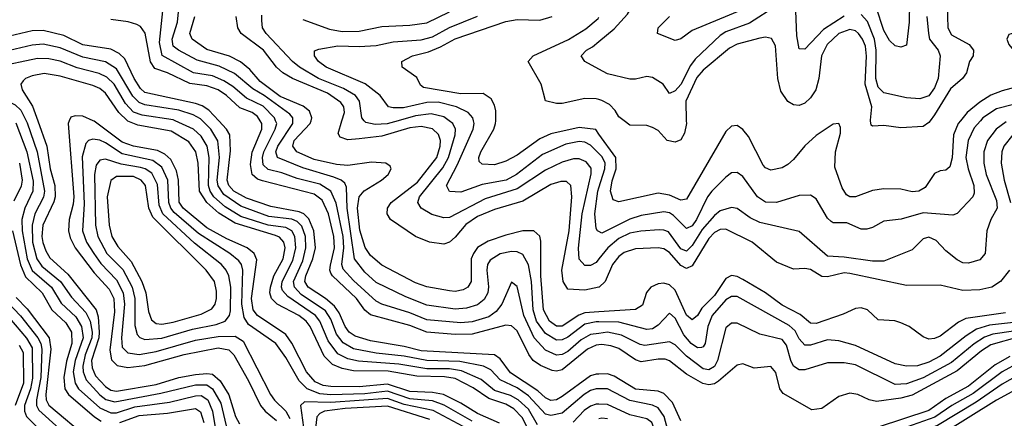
# Model space of a CAD drawing. Header units: inches. Extents: x 990535 to 1117859, y 769386 to 892122.
# Tile 536 of 656: x 1067946 to 1071437, y 828945 to 830359. Entities that reach past the tile are written whole.
import ezdxf

# ---------------------------------------------------------------- set-up
doc = ezdxf.new("R2010")
doc.units = ezdxf.units.IN
doc.header["$MEASUREMENT"] = 0
for name, color, linetype in [('B0862', 7, 'Continuous'), ('B0863', 7, 'Continuous'), ('B0872', 7, 'Continuous'), ('B0873', 7, 'Continuous')]:
    doc.layers.add(name, color=color, linetype=linetype)

msp = doc.modelspace()

# ---------------------------------------------------------------- linework, layer by layer
at = {"layer": 'B0862', "color": 5}
for points, elevation in [([(1067932.8, 829992.8), (1067972, 829890), (1067993.8, 829786.2), (1067992.4, 829750), (1067964.2, 829690), (1067953.9, 829650), (1067955.2, 829610), (1067972.7, 829510), (1067990, 829468.8), (1068059.4, 829410), (1068093.8, 829353.8), (1068144.9, 829304.9), (1068165.7, 829270), (1068171.6, 829230), (1068142.5, 829150), (1068135.6, 829110), (1068142.6, 829070), (1068155, 829050), (1068230, 828982.1), (1068270, 828964.6), (1068290, 828964.6), (1068354.1, 828985.9), (1068477.2, 829002.8), (1068570, 829025.3), (1068590, 829025.6), (1068613.7, 829010), (1068629.3, 828970), (1068644.5, 828884.5)], 3040), ([(1067969.7, 830000), (1067973.2, 829993.2), (1068008.2, 829890), (1068034.7, 829750), (1068030.5, 829729.5), (1068000.1, 829670), (1067990.2, 829630), (1067992, 829570), (1068007.2, 829510), (1068025, 829485), (1068090.5, 829430.5), (1068130, 829374.1), (1068180.6, 829320.6), (1068196.2, 829290), (1068203.6, 829250), (1068201.9, 829230), (1068178.2, 829170), (1068169.9, 829130), (1068171.5, 829110), (1068181.9, 829081.9), (1068230, 829027.7), (1068252.2, 829012.2), (1068283.6, 829003.6), (1068446.3, 829033.7), (1068570, 829063.6), (1068610, 829063.2), (1068630.3, 829050), (1068658.9, 828998.9), (1068678.3, 828918.3)], 3060), ([(1068010.7, 830000), (1068042.7, 829910), (1068054.3, 829830), (1068070.7, 829770), (1068071.8, 829730), (1068067, 829713), (1068028.3, 829630), (1068024.8, 829590), (1068028, 829568), (1068038.4, 829538.4), (1068053.7, 829513.7), (1068116.5, 829456.5), (1068217.8, 829330), (1068225.1, 829305.1), (1068228.6, 829250), (1068226.3, 829230), (1068201.4, 829150), (1068203.7, 829123.8), (1068215.3, 829095.3), (1068250, 829057.6), (1068270, 829045.1), (1068290, 829040.9), (1068430, 829065.1), (1068510, 829089.7), (1068570, 829100.7), (1068610, 829104.2), (1068630, 829101.1), (1068657.6, 829077.6), (1068687.9, 829027.9), (1068711.4, 828951.4), (1068725.3, 828925.3)], 3080), ([(1068122.2, 830000), (1068118.3, 829990), (1068138.4, 829730), (1068136.2, 829703.8), (1068122.1, 829650), (1068119.3, 829610), (1068125.1, 829585.1), (1068142.8, 829550), (1068210, 829461.2), (1068263.2, 829403.2), (1068280.1, 829370), (1068282.9, 829322.9), (1068266.3, 829186.3), (1068272, 829152), (1068292, 829132), (1068330, 829124.8), (1068390, 829132.6), (1068530, 829171.6), (1068650, 829194.8), (1068687.7, 829187.7), (1068705.8, 829170), (1068757.9, 829077.9), (1068800.2, 828990), (1068816.7, 828970), (1068857.3, 828937.3)], 3120), ([(1069647.7, 828927.7), (1069570, 828961.6), (1069510, 828999.2), (1069449.4, 829029.4), (1069410, 829037.1), (1069330, 829040.3), (1069250, 829065.7), (1069150, 829056.5), (1069050, 829057.7), (1069021.8, 829061.8), (1068994.3, 829074.3), (1068963, 829110), (1068911.4, 829211.4), (1068890, 829242.2), (1068790, 829309.7), (1068774, 829330), (1068767.9, 829370), (1068786.5, 829506.5), (1068778, 829530), (1068752.9, 829550), (1068680.9, 829580.9), (1068610, 829620.2), (1068525.7, 829690), (1068511.5, 829711.5), (1068509, 829789), (1068502.8, 829822.8), (1068482.2, 829862.2), (1068461.1, 829881.1), (1068434.5, 829894.5), (1068350, 829910.2), (1068310, 829924.2), (1068210, 829998.4), (1068206.3, 830000)], 3120), ([(1069757.1, 828890), (1069728.3, 828948.3), (1069698.3, 828978.3), (1069670, 828995.1), (1069610, 829015.2), (1069553.5, 829053.5), (1069490, 829086.3), (1069452.5, 829092.5), (1069354.8, 829094.8), (1069252.5, 829112.5), (1069130, 829113.8), (1069090, 829121.8), (1069055.5, 829135.5), (1069025.5, 829165.5), (1068976.1, 829270), (1068962.4, 829290), (1068935.4, 829310), (1068859.6, 829350), (1068839, 829370), (1068833.7, 829390), (1068835.7, 829410), (1068847.8, 829450), (1068880, 829510), (1068887.5, 829550), (1068883.1, 829570), (1068867.6, 829587.6), (1068853.8, 829593.8), (1068710, 829636.9), (1068652, 829672), (1068610.2, 829710.2), (1068584.2, 829750), (1068579.3, 829850), (1068571.1, 829890), (1068545.7, 829925.7), (1068482.9, 829962.9), (1068365, 829985), (1068330, 829998.7), (1068328.7, 830000)], 3080), ([(1069781.7, 828921.7), (1069750, 828977.4), (1069713.2, 829010), (1069685.9, 829025.9), (1069630, 829043.8), (1069582.2, 829082.2), (1069513.1, 829113.1), (1069470, 829120.8), (1069390, 829120.3), (1069290, 829137), (1069147.8, 829147.8), (1069110, 829155.5), (1069074, 829174), (1069039.7, 829219.7), (1069010.6, 829290), (1068995.1, 829310), (1068897, 829377), (1068877.8, 829397.8), (1068874, 829410), (1068877, 829430), (1068915.1, 829504.9), (1068925.9, 829550), (1068922.1, 829590), (1068910.7, 829610), (1068890, 829621.2), (1068826.9, 829630), (1068730, 829660.9), (1068674.6, 829694.6), (1068634.8, 829730), (1068622, 829750), (1068616.1, 829770), (1068617.6, 829870), (1068610.8, 829910), (1068590, 829945.1), (1068562.4, 829970), (1068497.8, 830000)], 3060), ([(1070000, 829049.8), (1069990, 829049.9), (1069970, 829043.2), (1069947.6, 829030), (1069870, 828963.6), (1069830, 828955.1), (1069810, 828959.7), (1069750, 829025), (1069710, 829052.5), (1069650, 829081.7), (1069616.8, 829116.8), (1069590.6, 829130), (1069506.3, 829146.3), (1069390, 829150.6), (1069310, 829164.9), (1069210, 829175.5), (1069130, 829191.8), (1069093, 829213), (1069070, 829243.5), (1069050, 829297.1), (1069030, 829326.4), (1068944.6, 829384.6), (1068920.6, 829410), (1068917, 829430), (1068950, 829504), (1068961, 829550), (1068959.5, 829590), (1068946.2, 829626.2), (1068930, 829642.8), (1068911.4, 829651.4), (1068830, 829660.6), (1068730, 829697), (1068670, 829739.2), (1068649.9, 829769.9), (1068647, 829790), (1068655.1, 829870), (1068648.6, 829928.6), (1068624.1, 829970), (1068594.1, 830000)], 3040), ([(1070000, 829102), (1069990, 829101.9), (1069970, 829095.1), (1069870, 829022.1), (1069850, 829010.2), (1069830, 829007.8), (1069810, 829017.1), (1069783, 829043), (1069686.4, 829106.4), (1069650, 829156.2), (1069630, 829170.5), (1069370, 829183.9), (1069310, 829199.3), (1069190, 829219.8), (1069136.2, 829236.2), (1069114.6, 829250), (1069100, 829270), (1069079.5, 829319.5), (1069062.6, 829342.6), (1069030.2, 829369.8), (1068968.8, 829410), (1068957.6, 829430), (1068961, 829450), (1068985.8, 829510), (1068994.8, 829550), (1068988.6, 829610), (1068971.8, 829651.8), (1068953.3, 829670), (1068937.7, 829677.7), (1068836.5, 829696.5), (1068750, 829726.2), (1068705.7, 829750), (1068688.3, 829770), (1068681.8, 829790), (1068693.2, 829893.2), (1068691.3, 829950), (1068680.1, 829970), (1068652.2, 830000)], 3020), ([(1070000, 829205.3), (1069990, 829204), (1069958.9, 829190), (1069870, 829117.4), (1069850, 829112.4), (1069834, 829114), (1069792.5, 829132.5), (1069767.3, 829150), (1069751.4, 829171.4), (1069710, 829255), (1069690, 829272.7), (1069670, 829275.7), (1069550, 829243.4), (1069490, 829242.5), (1069390, 829251), (1069330, 829274.1), (1069190, 829312), (1069170, 829328.5), (1069140.2, 829370), (1069054.9, 829450), (1069050, 829459.3), (1069046, 829470), (1069048, 829488), (1069062.4, 829550), (1069060.3, 829590), (1069040.9, 829670), (1069018.3, 829718.3), (1068990, 829740.3), (1068807, 829787), (1068790, 829793.4), (1068770.8, 829810), (1068765, 829845), (1068771, 829889), (1068804.2, 829970), (1068805, 829990), (1068799.1, 830000)], 2980), ([(1070000, 829246.2), (1069970, 829242.4), (1069936.9, 829223.1), (1069890, 829182), (1069870, 829171.5), (1069850, 829169.4), (1069810, 829186.7), (1069770, 829230.7), (1069733.7, 829310), (1069710, 829412.6), (1069690, 829428.3), (1069656.2, 829350), (1069636.1, 829323.9), (1069610, 829304.7), (1069550, 829286.7), (1069510, 829283.4), (1069390, 829294.6), (1069330, 829319.2), (1069230, 829349.4), (1069210, 829360.6), (1069130, 829433.7), (1069093.7, 829473.7), (1069088.3, 829490), (1069095.5, 829550), (1069092.7, 829590), (1069068.1, 829708.1), (1069049.9, 829750), (1069010, 829775.6), (1068930, 829794.9), (1068875.7, 829815.7), (1068827.2, 829827.2), (1068810, 829844.2), (1068807.3, 829870), (1068811.6, 829890), (1068852.4, 829970), (1068857.7, 829990), (1068853.8, 830000)], 2960), ([(1070000, 829287.1), (1069990, 829287.2), (1069950, 829278.7), (1069890, 829233.3), (1069870, 829222.9), (1069850, 829222.2), (1069810, 829246.2), (1069779.1, 829290), (1069766.9, 829330), (1069761.2, 829430), (1069750, 829489.8), (1069730, 829526.4), (1069710, 829535.6), (1069690, 829536.6), (1069650, 829528.7), (1069614, 829506), (1069605.3, 829490), (1069603, 829470), (1069608.5, 829411.5), (1069605.7, 829390), (1069593.5, 829366.5), (1069570, 829347.9), (1069530, 829335), (1069490, 829332.5), (1069390, 829346.8), (1069315.5, 829375.5), (1069210, 829426.7), (1069170, 829463.5), (1069133.2, 829510), (1069107.9, 829690), (1069105.1, 829765.1), (1069098.6, 829778.6), (1069085.5, 829790), (1069060.6, 829800.6), (1068950, 829832.7), (1068860.5, 829870), (1068854.9, 829890), (1068861.2, 829910), (1068914.2, 829990), (1068914.3, 830000)], 2940), ([(1070000, 829322.6), (1069950, 829319.5), (1069929.1, 829310.9), (1069870, 829271.9), (1069850, 829272.2), (1069825.1, 829290), (1069803.7, 829330), (1069794, 829450), (1069793.6, 829573.6), (1069790, 829590.7), (1069769.5, 829609.5), (1069730, 829609.3), (1069670, 829594.7), (1069606.7, 829573.3), (1069570, 829550.3), (1069554.8, 829530), (1069547.1, 829510), (1069546.5, 829430), (1069534.6, 829410), (1069519.1, 829400.9), (1069490, 829395.1), (1069470, 829397), (1069390, 829411), (1069350, 829425.4), (1069230, 829488), (1069190, 829521.8), (1069171.2, 829551.2), (1069151.8, 829611.8), (1069143.7, 829690), (1069150.4, 829730), (1069168, 829752), (1069229.4, 829790), (1069252.3, 829810), (1069263, 829830), (1069259.4, 829839.4), (1069244.5, 829850), (1069193.9, 829853.9), (1069110, 829841.8), (1069070, 829844.7), (1068990, 829862.8), (1068928.5, 829890), (1068914.5, 829910), (1068919.9, 829930), (1068976.4, 829990), (1068979.5, 830000)], 2920), ([(1070000, 829409.9), (1069950, 829400), (1069890, 829402.9), (1069873.1, 829430), (1069868.2, 829470), (1069894.5, 829610), (1069904.4, 829730), (1069900.9, 829770), (1069884.5, 829784.5), (1069864.9, 829784.9), (1069830, 829774.3), (1069730, 829715.4), (1069630, 829686), (1069570, 829661), (1069527.7, 829632.3), (1069490, 829587.1), (1069470, 829569.9), (1069450, 829562.8), (1069399.7, 829570), (1069350, 829589.9), (1069261.3, 829650), (1069249.4, 829670), (1069249.9, 829689.9), (1069263.3, 829710), (1069357.1, 829782.9), (1069425.2, 829870), (1069437.4, 829910), (1069438.1, 829930), (1069431.5, 829951.5), (1069410, 829971.1), (1069370, 829979.7), (1069330, 829975.1), (1069230, 829946.1), (1069150, 829935.6), (1069110, 829933), (1069082.2, 829942.2), (1069075.2, 829955.2), (1069088.6, 830000)], 2880), ([(1069287.8, 830000), (1069249, 829989), (1069206.7, 829986.7), (1069173.4, 829993.4), (1069167.8, 830000)], 2860), ([(1070000, 829510.3), (1069990, 829497.9), (1069970, 829486.7), (1069950, 829486.9), (1069929.6, 829509.6), (1069928.1, 829548.1), (1069940.6, 829670), (1069971.9, 829811.9), (1069972.2, 829832.2), (1069955, 829855), (1069930, 829864.6), (1069910, 829864.6), (1069870, 829853.9), (1069810, 829824.9), (1069710, 829758.9), (1069596.9, 829723.1), (1069470, 829656.7), (1069450, 829656.1), (1069407.8, 829667.8), (1069369.9, 829690), (1069357.5, 829710), (1069363.9, 829730), (1069446.3, 829833.7), (1069466.9, 829870), (1069490.8, 829950), (1069490.9, 829970), (1069482.1, 829990), (1069468.4, 830000)], 2860), ([(1070000, 829883.5), (1069970, 829913.7), (1069950, 829923.8), (1069930, 829926.1), (1069883.2, 829916.8), (1069799.9, 829880.1), (1069707.8, 829810), (1069671.4, 829790), (1069586.2, 829773.8), (1069510, 829746.6), (1069470, 829749.4), (1069459.2, 829770), (1069497.9, 829842.1), (1069554.4, 829970), (1069557.1, 829990), (1069554.8, 830000)], 2840), ([(1070000, 829953.1), (1069988.8, 829968.8), (1069930, 829976.4), (1069830, 829953.8), (1069790, 829935.5), (1069710, 829877.9), (1069670, 829856.4), (1069630, 829843.7), (1069586.3, 829846.3), (1069575.9, 829855.9), (1069574.3, 829870), (1069581.4, 829890), (1069627.1, 829970), (1069633.7, 829990), (1069634, 830000)], 2820), ([(1069550, 828934.9), (1069451.2, 828991.2), (1069410, 829007.2), (1069330, 829014), (1069250, 829041.7), (1069170, 829032), (1069050, 829027.9), (1069010, 829032.3), (1068965.2, 829050), (1068937.6, 829077.6), (1068890, 829160.4), (1068853.9, 829210), (1068757.6, 829277.6), (1068742.1, 829302.1), (1068733.3, 829350), (1068737.2, 829470), (1068732.3, 829490), (1068723.4, 829503.4), (1068691.2, 829530), (1068580.2, 829600.2), (1068494.4, 829674.4), (1068481.6, 829690), (1068475.4, 829710), (1068471.3, 829790), (1068450, 829835.8), (1068418.8, 829858.8), (1068310, 829883), (1068250, 829921.6), (1068230, 829931), (1068205.5, 829934.5), (1068190, 829930.4), (1068180.9, 829919.1), (1068167.4, 829872.6), (1068174.8, 829705.2), (1068169.1, 829610), (1068183.7, 829570), (1068208.6, 829530), (1068234.5, 829494.5), (1068290, 829435.5), (1068313.1, 829390), (1068318.3, 829350), (1068306.8, 829230), (1068310, 829197.5), (1068330, 829177.3), (1068370, 829171.8), (1068430, 829182.3), (1068570, 829222.3), (1068650, 829234.9), (1068710, 829236.4), (1068738.5, 829218.5), (1068835.6, 829030), (1068849.7, 829009.7), (1068889.9, 828969.9), (1068904.3, 828944.3)], 3140), ([(1067945.8, 829850), (1067954.9, 829790), (1067951.9, 829768.1), (1067925, 829715)], 3020), ([(1070000, 829607.2), (1069995, 829610), (1069990, 829618.3), (1069985.3, 829670), (1069996.3, 829750), (1070000, 829761.8)], 2840), ([(1067921.1, 829610), (1067949.6, 829489.6), (1067966.6, 829446.6), (1068025.8, 829390), (1068059.9, 829330), (1068110, 829284.1), (1068130.5, 829250), (1068131.5, 829210), (1068111.8, 829148.2), (1068102.4, 829090), (1068106.2, 829050), (1068119.9, 829030), (1068211.7, 828950), (1068235, 828935)], 3020), ([(1067880.2, 829380.2), (1067948.9, 829308.9), (1068011, 829230), (1068021, 829210), (1068024.4, 829190), (1068021.2, 829090), (1068005.3, 829010), (1068006.1, 828990), (1068014.2, 828974.2), (1068170, 828833.8)], 2960), ([(1067933.4, 829373.4), (1067973.2, 829333.2), (1068050.4, 829230), (1068056.8, 829190), (1068038.7, 829030), (1068040.5, 829010), (1068050, 828992.1), (1068190, 828873.8)], 2980), ([(1067910, 829300), (1067970, 829229.2), (1067990, 829194.7), (1067992.2, 829087.8), (1067984.4, 829050), (1067963.4, 828990), (1067963.7, 828970), (1067971, 828951), (1068132.2, 828792.2)], 2940), ([(1067944.7, 829204.7), (1067958.2, 829178.2), (1067960.3, 829070), (1067929.9, 828990.1)], 2920), ([(1069590, 828878), (1069412.6, 828972.6), (1069310, 828993.7), (1069250, 829015.7), (1069050, 829001.3), (1068956.4, 829003.6), (1068942, 828990), (1068952.9, 828912.9)], 3160), ([(1070000, 828995.4), (1069990, 828995.6), (1069970, 828987.7), (1069947.8, 828972.2), (1069908.7, 828931.3)], 3060), ([(1068301.2, 828930), (1068370, 828954.9), (1068470, 828963), (1068570, 828979.3), (1068587.4, 828967.4), (1068599.2, 828930)], 3020), ([(1069400.8, 828940.8), (1069250, 828987.7), (1069099.7, 828980.3), (1069026.7, 828970), (1069010, 828961.9), (1068999.5, 828950), (1068989.8, 828869.8)], 3180)]:
    msp.add_lwpolyline(points, dxfattribs=dict(at, elevation=elevation))
for points, elevation in [([(1068250, 829864.2), (1068230, 829860.9), (1068216.9, 829843.1), (1068212, 829810), (1068215.3, 829630), (1068222.8, 829590), (1068255.4, 829530), (1068312.5, 829472.5), (1068345.3, 829410), (1068355, 829370), (1068354, 829274), (1068362.7, 829242.7), (1068371.7, 829231.7), (1068390, 829224.6), (1068450, 829229), (1068558.4, 829261.6), (1068642.5, 829277.5), (1068674.4, 829290), (1068690.6, 829309.4), (1068693.7, 829326.3), (1068694.4, 829410), (1068688.2, 829450), (1068678.9, 829470), (1068662, 829490), (1068566, 829566), (1068453.8, 829670), (1068441, 829701), (1068434.7, 829774.7), (1068414.6, 829814.6), (1068391.2, 829830), (1068374.9, 829834.9), (1068306.5, 829846.5)], 3160), ([(1068350, 829802.6), (1068290, 829802.6), (1068270, 829788.2), (1068256.6, 829730), (1068263.6, 829630), (1068272.7, 829590), (1068293.8, 829553.8), (1068341.6, 829501.6), (1068379, 829430), (1068393.5, 829390), (1068403.4, 829323.4), (1068413.7, 829293.7), (1068430, 829281.2), (1068450, 829278.5), (1068490, 829286.1), (1068590, 829313.8), (1068627.1, 829332.9), (1068639.2, 829350), (1068644.4, 829370), (1068644.5, 829395.5), (1068636.4, 829430), (1068608, 829470), (1068418, 829658), (1068404.3, 829690), (1068391.9, 829770), (1068377.5, 829790)], 3180)]:
    msp.add_lwpolyline(points, close=True, dxfattribs=dict(at, elevation=elevation))
at = {"layer": 'B0863', "color": 5}
for points, elevation in [([(1068853.8, 830000), (1068849.9, 830010), (1068810, 830051.7), (1068750, 830080.4), (1068701.7, 830121.7), (1068670, 830141.9), (1068630, 830159.1), (1068562.8, 830170), (1068451, 830231), (1068442.5, 830277.5), (1068453.4, 830390)], 2960), ([(1068914.3, 830000), (1068914.5, 830010), (1068903.6, 830023.6), (1068812.8, 830090), (1068772.9, 830112.9), (1068708, 830168), (1068653.8, 830193.8), (1068575.1, 830215.1), (1068508.9, 830250), (1068490, 830264.7), (1068486.5, 830290), (1068505.8, 830350), (1068511.3, 830410)], 2940), ([(1068950, 830359.2), (1069044.6, 830324.6), (1069090, 830316.9), (1069150, 830318.2), (1069230, 830334.8), (1069330, 830339.4), (1069390, 830347.9), (1069470, 830386.4)], 2860), ([(1068594.1, 830000), (1068587, 830007), (1068561.1, 830021.1), (1068510, 830037.8), (1068390, 830057.2), (1068370, 830064.8), (1068347.5, 830087.5), (1068290, 830184.5), (1068250, 830209.4), (1068170, 830225.7), (1068090, 830258.4), (1068030, 830271.4), (1067990, 830268.7), (1067910, 830249), (1067870, 830251.1), (1067842, 830262), (1067750, 830316.5), (1067648.4, 830348.4), (1067622.9, 830362.9)], 3040), ([(1068652.2, 830000), (1068617.4, 830037.4), (1068593.2, 830053.2), (1068570, 830060.8), (1068390, 830100.4), (1068374.6, 830114.6), (1068352.4, 830150), (1068319.5, 830219.5), (1068298.4, 830238.4), (1068270, 830254.3), (1068170, 830269.5), (1068102.5, 830302.5), (1068030, 830320.2), (1067990, 830318.9), (1067910, 830300.2), (1067890, 830301.2), (1067869, 830309), (1067790, 830361.4)], 3020), ([(1068799.1, 830000), (1068790, 830015.5), (1068770, 830029.4), (1068726.2, 830046.2), (1068679.8, 830090), (1068649.5, 830110), (1068610, 830123.9), (1068550, 830132.1), (1068470, 830170.4), (1068424.9, 830184.9), (1068409.5, 830209.5), (1068391.1, 830311.1), (1068374.3, 830334.3), (1068361.8, 830341.8), (1068330.9, 830350.9), (1068270, 830359.6)], 2980), ([(1068979.5, 830000), (1068982.6, 830010), (1068973.8, 830033.8), (1068951.5, 830051.5), (1068870, 830086.7), (1068799.4, 830139.4), (1068761.8, 830181.8), (1068729.4, 830209.4), (1068690, 830229), (1068610, 830252.4), (1068557.3, 830290), (1068549.9, 830310), (1068567.6, 830370)], 2920), ([(1069088.6, 830000), (1069097.7, 830030), (1069095.6, 830050), (1069085.3, 830065.3), (1069037.5, 830097.5), (1068913.7, 830150), (1068878.8, 830170), (1068856.7, 830190), (1068810.9, 830250.9), (1068732.1, 830310), (1068719.2, 830330), (1068713.3, 830370)], 2880), ([(1069167.8, 830000), (1069159.2, 830010), (1069151.6, 830070), (1069136.5, 830090), (1069094.3, 830114.3), (1069005.8, 830150), (1068937.9, 830190), (1068913.8, 830210), (1068819.9, 830310), (1068806.9, 830330), (1068804.3, 830355.7), (1068804.9, 830375.1)], 2860), ([(1069554.8, 830000), (1069552.5, 830010), (1069536.4, 830030), (1069495.4, 830050), (1069430, 830066.6), (1069390, 830065.1), (1069306.5, 830046.5), (1069270, 830045.8), (1069254, 830050), (1069224.3, 830090), (1069171.3, 830131.3), (1069032.8, 830190), (1069005.7, 830210), (1068991.1, 830230), (1068991.7, 830248.3), (1069006.4, 830253.6), (1069074.5, 830265.5), (1069150, 830262.9), (1069210, 830266.9), (1069270, 830279.9), (1069370, 830287.4), (1069410, 830297.7), (1069470, 830331.4), (1069569.4, 830370.6)], 2840), ([(1069634, 830000), (1069635, 830035), (1069630, 830056), (1069617.7, 830077.7), (1069590, 830096.9), (1069510, 830095.8), (1069378.2, 830118.2), (1069366.8, 830126.8), (1069354.1, 830154.1), (1069302.3, 830190), (1069301.5, 830210), (1069339.3, 830230), (1069395.2, 830244.8), (1069438, 830262), (1069490, 830290.5), (1069670, 830352.6), (1069710, 830359.8), (1069790, 830356.9), (1069834.5, 830370)], 2820), ([(1070000, 830075.1), (1069990, 830077.9), (1069950, 830078.5), (1069870, 830061.5), (1069850, 830061.1), (1069810.7, 830070.7), (1069795.4, 830130), (1069749.1, 830210), (1069766.4, 830230), (1069891.7, 830288.3), (1069954.1, 830325.9), (1069996.8, 830363.2), (1070000, 830367.1)], 2780), ([(1070000, 830182.7), (1069949.7, 830210), (1069936.4, 830230), (1069955.5, 830250), (1069977.6, 830262.4), (1070000, 830281)], 2760), ([(1068497.8, 830000), (1068490, 830003.6), (1068380.2, 830020.2), (1068350.1, 830030.1), (1068320.9, 830060.9), (1068280.8, 830130), (1068254.8, 830154.8), (1068227.7, 830167.7), (1068150, 830187.9), (1068090, 830211.1), (1068050, 830220.1), (1068010, 830220.6), (1067863.1, 830190), (1067841.2, 830178.8), (1067835.4, 830170), (1067835.1, 830150), (1067848.5, 830110), (1067870, 830084.7), (1067930, 830056.9), (1067950, 830037.9), (1067969.7, 830000)], 3060), ([(1068328.7, 830000), (1068297.7, 830030), (1068250, 830097.8), (1068230, 830114.2), (1068205.6, 830125.6), (1068090, 830157.8), (1068032.8, 830167.2), (1067990, 830159.9), (1067967, 830150), (1067958.7, 830141.3), (1067950.1, 830130), (1067955.6, 830110), (1067992.1, 830052.1), (1068010.7, 830000)], 3080), ([(1068206.3, 830000), (1068170, 830016), (1068142.4, 830017.6), (1068127.2, 830012.8), (1068122.2, 830000)], 3120), ([(1069468.4, 830000), (1069450, 830013.5), (1069405.3, 830025.3), (1069350, 830017.6), (1069287.8, 830000)], 2860)]:
    msp.add_lwpolyline(points, dxfattribs=dict(at, elevation=elevation))
at = {"layer": 'B0872', "color": 5}
for points, elevation in [([(1071352.5, 830000), (1071330, 829974.8), (1071309.5, 829930), (1071301.3, 829870), (1071308.5, 829830), (1071329.7, 829770), (1071330, 829743.6), (1071325.5, 829730), (1071270, 829670.8), (1071254.3, 829665.7), (1071150, 829673.8), (1071071.4, 829651.4), (1071010, 829644.5), (1070970, 829621.9), (1070950, 829615.6), (1070930, 829615.7), (1070878.7, 829638.7), (1070830, 829638.7), (1070822.8, 829642.8), (1070810, 829654.8), (1070770, 829723.1), (1070750, 829736.3), (1070710, 829735.4), (1070630, 829710.4), (1070590, 829711.8), (1070562.5, 829730), (1070510, 829802.7), (1070490, 829816.5), (1070470, 829815), (1070450, 829800.6), (1070400.1, 829750), (1070384.7, 829730), (1070346.1, 829650), (1070330, 829628.1), (1070310, 829618.6), (1070263.9, 829663.9), (1070250, 829673.4), (1070230, 829677.6), (1070150, 829663.7), (1070110, 829651.6), (1070010, 829601.4), (1070000, 829607.2)], 2840), ([(1071281.4, 830000), (1071273.4, 829990), (1071257.5, 829950), (1071251.8, 829868.2), (1071243.7, 829836.3), (1071230, 829825), (1071210, 829822.4), (1071190, 829813.6), (1071156.2, 829763.8), (1071134.4, 829750), (1071110, 829748.1), (1071070, 829757.3), (1071010, 829758.8), (1070970, 829752.7), (1070910, 829730.9), (1070890, 829730.5), (1070877.4, 829737.4), (1070862.3, 829762.3), (1070836.1, 829836.1), (1070838.6, 829890), (1070856.5, 829956.5), (1070856.5, 829976.5), (1070850, 829990.5), (1070830, 829987.9), (1070770, 829947.6), (1070730, 829911.2), (1070690, 829862.2), (1070670, 829844.5), (1070650, 829833.4), (1070610, 829825.4), (1070590, 829833.3), (1070582.7, 829842.7), (1070530, 829944.8), (1070510, 829968.9), (1070490, 829983.8), (1070470, 829980.8), (1070450, 829962), (1070310, 829721.6), (1070290, 829719), (1070250, 829736.7), (1070210, 829743.2), (1070070, 829712.7), (1070050, 829719.3), (1070041.4, 829750), (1070047.2, 829787.2), (1070060.8, 829830), (1070059.6, 829870), (1070000, 829953.1)], 2820), ([(1071443.7, 829996.3), (1071408, 829970), (1071377.7, 829930), (1071364.9, 829890), (1071364.3, 829850), (1071373.1, 829810), (1071410, 829717.2), (1071411.3, 829690), (1071389, 829650), (1071374.7, 829610), (1071369.3, 829530), (1071350, 829507.3), (1071310, 829494.6), (1071290, 829496.1), (1071270, 829507.4), (1071230, 829539.3), (1071195.1, 829575.1), (1071170, 829587.5), (1071150, 829581.3), (1071110, 829541.9), (1071010, 829502.5), (1070970, 829502.8), (1070870, 829517), (1070810, 829519.7), (1070710, 829607), (1070570, 829638.9), (1070535.6, 829655.6), (1070490, 829688.9), (1070470, 829693.1), (1070430, 829680.5), (1070410, 829664.6), (1070365.9, 829614.1), (1070330, 829557.7), (1070310, 829538.1), (1070290, 829545.5), (1070246.1, 829606.1), (1070230, 829612.6), (1070213.2, 829613.2), (1070148.9, 829608.9), (1070110, 829601.5), (1070070, 829582.3), (1070031.9, 829550), (1070000, 829510.3)], 2860), ([(1070309.8, 830000), (1070310, 829990), (1070303.7, 829956.3), (1070290, 829933.1), (1070270, 829923.8), (1070242, 829930), (1070210, 829965.5), (1070190, 829976.2), (1070170, 829982.9), (1070110, 829984.8), (1070089.3, 830000)], 2780), ([(1071174.4, 830000), (1071170, 829994.2), (1071150, 829979.5), (1071070, 829975), (1071010, 829983.1), (1070970, 829980.5), (1070964.8, 829984.8), (1070963, 830000)], 2780), ([(1071467.1, 829950), (1071435.4, 829910), (1071428.5, 829890), (1071426.2, 829850), (1071436.4, 829790), (1071459.2, 829710)], 2880), ([(1070000, 829761.8), (1070021.3, 829830), (1070021.5, 829850), (1070011.7, 829871.7), (1070000, 829883.5)], 2840), ([(1071455.3, 829470), (1071423.4, 829430), (1071393.1, 829410), (1071350, 829400.8), (1071290, 829398.6), (1071210, 829416.6), (1071090, 829415.4), (1070890, 829458.9), (1070870, 829460.4), (1070810, 829446.6), (1070790, 829447.9), (1070750, 829472.7), (1070730, 829476.7), (1070690, 829473.6), (1070630, 829498.4), (1070543.2, 829570), (1070450, 829615.5), (1070430, 829614.5), (1070410, 829603.6), (1070390, 829582.3), (1070330, 829485.4), (1070310, 829476), (1070290, 829487.1), (1070250, 829533), (1070230, 829545.8), (1070210, 829549.9), (1070130, 829546.3), (1070090, 829533.1), (1070070, 829518.5), (1070048, 829490), (1070021.6, 829430), (1070000.8, 829410), (1070000, 829409.9)], 2880), ([(1071441.2, 829318.8), (1071301, 829299), (1071274.6, 829285.4), (1071210, 829235.9), (1071190, 829227.7), (1071170, 829225.8), (1071150, 829233.6), (1071099.8, 829270), (1071070, 829283.4), (1071049.6, 829290.4), (1070990, 829294.3), (1070952.3, 829330), (1070930, 829337.1), (1070910, 829334.9), (1070866.2, 829313.8), (1070770, 829281.2), (1070750, 829282.8), (1070712.9, 829312.9), (1070650, 829346.5), (1070590, 829389.6), (1070510, 829437.7), (1070490, 829447.6), (1070470, 829450.9), (1070450, 829440.4), (1070410, 829380.5), (1070364.7, 829335.3), (1070350, 829309.4), (1070330, 829293.7), (1070310, 829310.9), (1070270, 829399.7), (1070250, 829418.7), (1070230, 829423.8), (1070210, 829421.4), (1070184.2, 829410), (1070168.8, 829391.2), (1070154.2, 829345.8), (1070129.5, 829330.5), (1070000, 829322.6)], 2920), ([(1071470, 829284.3), (1071384.9, 829275.1), (1071338.9, 829261.1), (1071302.2, 829237.8), (1071210, 829165.4), (1071170, 829143.7), (1071130, 829131.1), (1071090, 829129.6), (1071050, 829137.7), (1070910, 829202.8), (1070850, 829220.3), (1070810, 829222.9), (1070750, 829204.6), (1070730, 829204.8), (1070710, 829226.9), (1070695.2, 829255.2), (1070674.7, 829274.7), (1070490, 829376.5), (1070470, 829377), (1070450, 829364.7), (1070401.5, 829310), (1070386.2, 829270), (1070376.9, 829210), (1070370, 829198), (1070363.6, 829196.4), (1070350, 829195.4), (1070326.4, 829210), (1070301.1, 829241.1), (1070270, 829299.9), (1070250, 829318), (1070210, 829275.4), (1070190, 829262.4), (1070170, 829259.4), (1070070, 829286.2), (1070000, 829287.1)], 2940), ([(1071470, 829254), (1071396.5, 829243.5), (1071366.8, 829233.2), (1071330.3, 829209.7), (1071250, 829143.2), (1071150, 829088.7), (1071090, 829067.1), (1071050, 829065.2), (1070910, 829134.2), (1070870, 829142), (1070810, 829141.2), (1070730, 829117.5), (1070710, 829117), (1070689.9, 829130), (1070679.9, 829150), (1070664.8, 829204.8), (1070650, 829224.3), (1070570, 829242.9), (1070490, 829282.8), (1070470, 829281.9), (1070450, 829265.6), (1070420.6, 829150), (1070410, 829128.4), (1070390, 829117.4), (1070370, 829120.7), (1070310, 829165.2), (1070270, 829205.6), (1070250, 829216.5), (1070162.7, 829202.7), (1070146.3, 829206.3), (1070079.6, 829239.6), (1070030, 829250), (1070000, 829246.2)], 2960), ([(1071490, 829233.4), (1071390, 829205.5), (1071356, 829184), (1071270, 829113.1), (1071110, 829026.6), (1071070, 829016.5), (1070984.5, 829004.5), (1070957.7, 829010), (1070918.4, 829030), (1070890, 829033.9), (1070850, 829021.8), (1070790, 828980.2), (1070755, 828975), (1070652.9, 829032.9), (1070641.3, 829050), (1070626.9, 829106.9), (1070610, 829128.7), (1070550, 829123), (1070510, 829138.7), (1070490, 829133.6), (1070423.8, 829076.2), (1070410, 829067.1), (1070390, 829063.4), (1070368.1, 829068.1), (1070310, 829101.4), (1070250, 829148.3), (1070234.3, 829154.3), (1070210, 829155.3), (1070150, 829145.3), (1070130, 829152.4), (1070070, 829192.1), (1070042, 829202), (1070010, 829206.5), (1070000, 829205.3)], 2980), ([(1071456.3, 829163.7), (1071405, 829135), (1071310, 829058.7), (1071230, 829014.8), (1071170, 828973), (1070990, 828913.1)], 3020), ([(1071490, 829142.8), (1071430, 829109.5), (1071327.2, 829032.8), (1071251, 828990), (1071190.4, 828949.6), (1071010, 828884.9)], 3040), ([(1071530, 829122.3), (1071430, 829065.6), (1071337.7, 829002.3), (1071200.5, 828919.5), (1071030, 828858.7), (1070923.4, 828790), (1070790, 828729.8), (1070650, 828700.1), (1070610, 828701.5), (1070530, 828718.3), (1070470, 828760.5), (1070450, 828767.5), (1070350, 828770.5), (1070219.5, 828799.5), (1070206, 828810), (1070202.3, 828890), (1070187.5, 828930), (1070170, 828943.1), (1070110, 828957.8), (1070030, 828994.5), (1070000, 828995.4)], 3060), ([(1070290, 828935.8), (1070260.5, 829000.5), (1070230, 829033), (1070210, 829041.2), (1070130, 829048.6), (1070054.1, 829094.1), (1070030, 829102.3), (1070000, 829102)], 3020), ([(1071557.1, 829090), (1071410, 829009.3), (1071218.2, 828890)], 3080), ([(1070252.2, 828872.2), (1070231.2, 828951.2), (1070210, 828982), (1070190, 828992.1), (1070110, 829008.2), (1070030, 829049.4), (1070000, 829049.8)], 3040), ([(1070030, 828942.8), (1070010, 828945.1), (1070000, 828943)], 3080)]:
    msp.add_lwpolyline(points, dxfattribs=dict(at, elevation=elevation))
at = {"layer": 'B0873', "color": 5}
for points, elevation in [([(1070000, 830281), (1070054, 830326), (1070101.4, 830378.6), (1070124.1, 830415.9), (1070138.7, 830461.3), (1070156.4, 830563.6), (1070161.3, 830630), (1070158.9, 830670), (1070137.4, 830730), (1070071.8, 830811.8), (1070030, 830838.6), (1070000, 830849.5)], 2760), ([(1071102.8, 830490), (1071100.4, 830350), (1071090, 830268.4), (1071070, 830261.6), (1071050, 830265.8), (1071030, 830285.3), (1071010, 830320.5), (1070983.2, 830403.2)], 2740), ([(1071693.6, 830426.4), (1071610, 830318.6), (1071590, 830302.5), (1071550, 830297.8), (1071470, 830310.4), (1071453.7, 830306.3), (1071446.4, 830290), (1071453.8, 830270), (1071519.1, 830190), (1071529.7, 830170), (1071529.6, 830150), (1071510, 830130.9), (1071495.8, 830124.2), (1071430, 830106.8), (1071390, 830090.5), (1071350, 830066.6), (1071305.1, 830030), (1071281.4, 830000)], 2820), ([(1070630, 830407.9), (1070534.3, 830345.7), (1070450, 830315.1), (1070430, 830302.7), (1070341.3, 830218.7), (1070324.2, 830195.8), (1070290, 830128.6), (1070270, 830105.7), (1070250, 830096.4), (1070227.7, 830130), (1070190, 830153), (1070170, 830157.5), (1070130, 830147.6), (1070110, 830147.5), (1070030, 830166.4), (1070000, 830182.7)], 2760), ([(1070510, 830394.2), (1070330, 830320.5), (1070290, 830290.6), (1070270, 830285.2), (1070207.3, 830310), (1070209.7, 830330), (1070250.3, 830369.7)], 2740), ([(1070870, 830371.1), (1070796.4, 830323.6), (1070730, 830254), (1070710, 830255.6), (1070701.8, 830301.8), (1070698.5, 830390)], 2760), ([(1071234.9, 830410), (1071236.6, 830330), (1071250, 830304.8), (1071312.2, 830270), (1071328.4, 830250), (1071326.4, 830230), (1071313.6, 830210), (1071303.4, 830170), (1071288.6, 830150), (1071246.7, 830113.3), (1071190, 830020.8), (1071174.4, 830000)], 2780), ([(1071738.1, 830390), (1071694.1, 830345.9), (1071633.8, 830266.2), (1071574.4, 830230), (1071572.4, 830210), (1071597.8, 830150), (1071598.4, 830130), (1071590, 830107.7), (1071568.4, 830090), (1071530, 830073.5), (1071410, 830042.2), (1071361.4, 830010), (1071352.5, 830000)], 2840), ([(1071162.9, 830370), (1071167.9, 830310), (1071172.5, 830290), (1071202.2, 830250), (1071210.2, 830230), (1071202.2, 830150), (1071190, 830117), (1071170, 830088.3), (1071137.4, 830077.4), (1071090, 830081), (1071010, 830098.6), (1070990, 830119.5), (1070982, 830150), (1070983.1, 830250), (1070977.1, 830290), (1070952.6, 830352.6), (1070930, 830376.9)], 2760), ([(1070963, 830000), (1070962.7, 830002.7), (1070968.1, 830050), (1070943.5, 830130), (1070948.7, 830228.7), (1070944.8, 830264.8), (1070935, 830290), (1070919.7, 830310), (1070910, 830319), (1070890, 830324.3), (1070850, 830309.5), (1070809.4, 830270), (1070788.5, 830230), (1070779.6, 830150), (1070769.2, 830110), (1070750, 830081.2), (1070730, 830062.9), (1070710, 830053.7), (1070690, 830056.5), (1070670, 830068.4), (1070645, 830105), (1070634.5, 830150), (1070625.4, 830265.4), (1070611.7, 830291.7), (1070590, 830296.9), (1070570, 830293.5), (1070490, 830271.2), (1070462.4, 830257.6), (1070370, 830180.1), (1070346.5, 830153.5), (1070308.4, 830070), (1070309.8, 830000)], 2780), ([(1070089.3, 830000), (1070070, 830014.1), (1070057, 830037), (1070037.4, 830057.4), (1070010, 830072.2), (1070000, 830075.1)], 2780)]:
    msp.add_lwpolyline(points, dxfattribs=dict(at, elevation=elevation))

doc.saveas('drawing.dxf')
